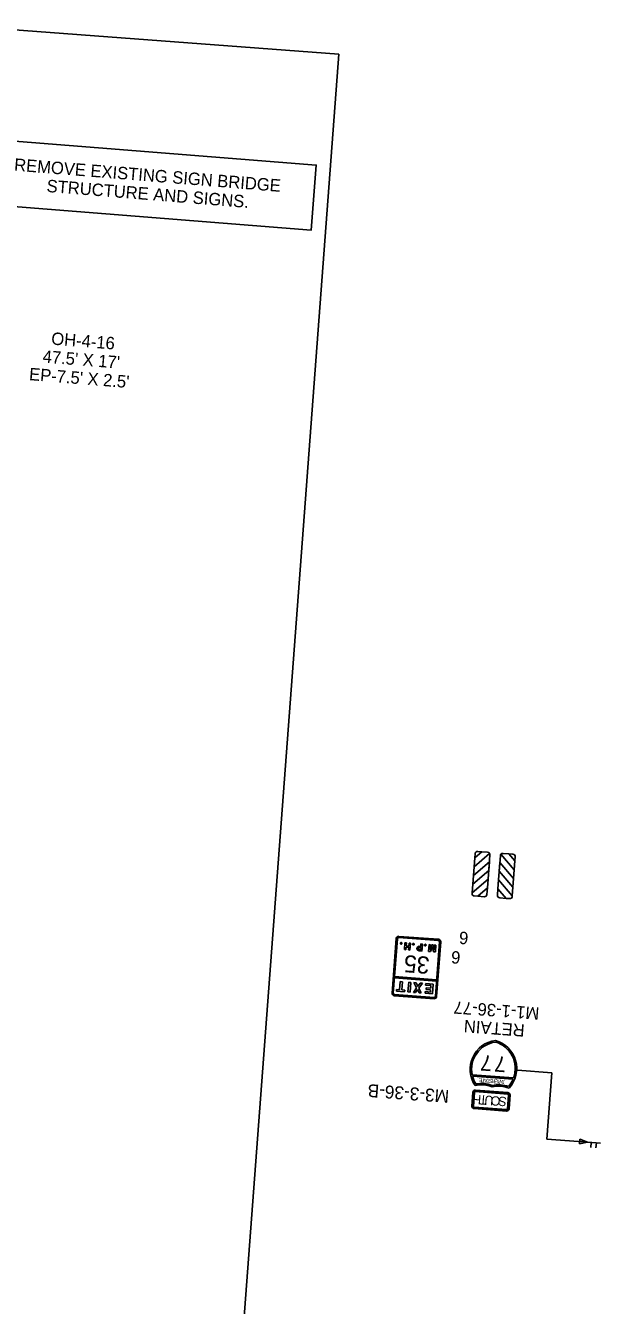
# Model space of a CAD drawing. Extents: x 2001876 to 2025694, y 804561 to 868938.
# Drawn here: x 2024767 to 2025694, y 808525 to 810590 of the extents above; entities that cross this region are included whole.
import ezdxf

# ---------------------------------------------------------------- set-up
doc = ezdxf.new("R2010")
doc.units = 0
for name, color, linetype in [('RD_SHT_ShtClip', 7, 'Continuous'), ('TR SN EXTRUDED PANEL SIGNS - GROUND MOUNTED', 7, 'Continuous'), ('TR SN EXTRUDED PANEL SIGNS- MOUNTED OVERHEAD', 7, 'Continuous'), ('TR SN FLAT SHEET - TYPE III - FIXED SZ and MSG SIGN', 7, 'Continuous')]:
    doc.layers.add(name, color=color, linetype=linetype)

msp = doc.modelspace()

# ---------------------------------------------------------------- linework, layer by layer
at = {"layer": 'RD_SHT_ShtClip'}
for p, q in [((2025272.2, 810543.4), (2021852.1, 810799.8)), ((2024823.7, 804560.6), (2025272.2, 810543.4))]:
    msp.add_line(p, q, dxfattribs=at)
at = {"layer": 'TR SN EXTRUDED PANEL SIGNS - GROUND MOUNTED'}
for p, q in [((2025615.6, 808900.4), (2025559.9, 808904.6)), ((2025607.5, 808793.2), (2025615.6, 808900.4)), ((2025672.9, 808788.3), (2025607.5, 808793.2)), ((2025672.9, 808788.3), (2025693.7, 808786.7)), ((2025679.1, 808787.8), (2025678.5, 808779.8)), ((2025687.2, 808787.2), (2025686.6, 808779.2))]:
    msp.add_line(p, q, dxfattribs=at)
msp.add_lwpolyline([(2025660.2, 808785.5), (2025672.9, 808788.3), (2025660.7, 808792.9)], close=True, dxfattribs=at)
at = {"layer": 'TR SN EXTRUDED PANEL SIGNS- MOUNTED OVERHEAD'}
msp.add_lwpolyline([(2024715.4, 810406), (2025235.8, 810364.5), (2025227.4, 810259.5), (2024707, 810301)], close=True, dxfattribs=at)
at = {"layer": 'TR SN FLAT SHEET - TYPE III - FIXED SZ and MSG SIGN'}
for p, q in [((2025490.1, 809232.7), (2025515, 809254.2)), ((2025491.1, 809246.8), (2025490.1, 809232.7)), ((2025502.7, 809256.8), (2025491.1, 809246.8)), ((2025491.6, 809253.6), (2025491.1, 809246.8)), ((2025495.9, 809257.3), (2025502.7, 809256.8)), ((2025511.9, 809256.1), (2025502.7, 809256.8)), ((2025515.6, 809251.8), (2025512.6, 809212.6)), ((2025532.5, 809250.5), (2025529.6, 809211.3)), ((2025554.9, 809227.9), (2025533.5, 809252.8)), ((2025536.8, 809254.2), (2025546.1, 809253.5)), ((2025552.8, 809253), (2025546.1, 809253.5)), ((2025546.1, 809253.5), (2025556, 809242)), ((2025556, 809242), (2025554.9, 809227.9)), ((2025556.5, 809248.7), (2025556, 809242)), ((2025486.9, 809190.4), (2025490.1, 809232.7)), ((2025551.7, 809185.6), (2025554.9, 809227.9)), ((2025486.9, 809190.4), (2025512.6, 809212.6)), ((2025511.6, 809198.5), (2025496, 809185.1)), ((2025510.8, 809188), (2025511.6, 809198.5)), ((2025512.6, 809212.6), (2025511.6, 809198.5)), ((2025529.6, 809211.3), (2025528.5, 809197.2)), ((2025551.7, 809185.6), (2025529.6, 809211.3)), ((2025486.9, 809189.8), (2025486.9, 809190.4)), ((2025496, 809185.1), (2025490.5, 809185.5)), ((2025506.5, 809184.3), (2025496, 809185.1)), ((2025527.8, 809186.7), (2025528.5, 809197.2)), ((2025528.5, 809197.2), (2025542, 809181.6)), ((2025531.5, 809182.4), (2025542, 809181.6)), ((2025542, 809181.6), (2025547.4, 809181.2)), ((2025551.7, 809184.9), (2025551.7, 809185.6)), ((2025364.5, 809116.7), (2025358, 809028.9)), ((2025366.5, 809116.5), (2025359.9, 809028.7)), ((2025432.5, 809113.6), (2025368.7, 809118.3)), ((2025432.6, 809115.6), (2025368.8, 809120.3)), ((2025371.3, 809109.3), (2025371.4, 809109.6)), ((2025371.3, 809109.1), (2025371.3, 809109.3)), ((2025371.3, 809108.7), (2025371.3, 809109.1)), ((2025371.4, 809108.5), (2025371.3, 809108.7)), ((2025371.4, 809109.6), (2025371.6, 809109.9)), ((2025371.6, 809108.2), (2025371.4, 809108.5)), ((2025371.6, 809109.9), (2025371.8, 809110.2)), ((2025371.8, 809108), (2025371.6, 809108.2)), ((2025371.8, 809110.2), (2025372.1, 809110.3)), ((2025372, 809107.9), (2025371.8, 809108)), ((2025372.4, 809107.8), (2025372, 809107.9)), ((2025372.1, 809110.3), (2025372.2, 809110.4)), ((2025372.2, 809110.4), (2025372.5, 809110.4)), ((2025372.7, 809107.9), (2025372.4, 809107.8)), ((2025372.5, 809110.4), (2025372.8, 809110.4)), ((2025372.9, 809107.9), (2025372.7, 809107.9)), ((2025372.8, 809110.4), (2025373, 809110.3)), ((2025373.1, 809108), (2025372.9, 809107.9)), ((2025373, 809110.3), (2025373.2, 809110.1)), ((2025373.2, 809108.1), (2025373.1, 809108)), ((2025373.2, 809110.1), (2025373.4, 809109.9)), ((2025373.3, 809108.2), (2025373.2, 809108.1)), ((2025373.5, 809108.4), (2025373.3, 809108.2)), ((2025373.4, 809109.9), (2025373.5, 809109.8)), ((2025373.5, 809109.8), (2025373.6, 809109.7)), ((2025373.6, 809108.6), (2025373.5, 809108.4)), ((2025373.6, 809109.7), (2025373.6, 809109.6)), ((2025373.6, 809109.6), (2025373.7, 809109.4)), ((2025373.7, 809108.8), (2025373.6, 809108.6)), ((2025373.7, 809109.4), (2025373.7, 809109.2)), ((2025373.7, 809109.2), (2025373.7, 809109)), ((2025373.7, 809109), (2025373.7, 809108.8)), ((2025378.7, 809109.9), (2025377.9, 809099)), ((2025377.9, 809099), (2025380.2, 809098.8)), ((2025381, 809109.8), (2025378.7, 809109.9)), ((2025380.2, 809098.8), (2025380.5, 809103)), ((2025380.5, 809103), (2025384.8, 809102.7)), ((2025380.7, 809104.9), (2025381, 809109.8)), ((2025384.9, 809104.6), (2025380.7, 809104.9)), ((2025384.8, 809102.7), (2025384.5, 809098.5)), ((2025384.5, 809098.5), (2025386.8, 809098.3)), ((2025385.3, 809109.4), (2025384.9, 809104.6)), ((2025387.6, 809109.3), (2025385.3, 809109.4)), ((2025386.8, 809098.3), (2025387.6, 809109.3)), ((2025391, 809107.6), (2025391.1, 809107.8)), ((2025391.1, 809107.2), (2025391, 809107.6)), ((2025391.1, 809107.8), (2025391.2, 809108.1)), ((2025391.2, 809107), (2025391.1, 809107.2)), ((2025391.2, 809108.1), (2025391.4, 809108.5)), ((2025391.4, 809106.7), (2025391.2, 809107)), ((2025391.4, 809108.5), (2025391.6, 809108.7)), ((2025391.6, 809106.5), (2025391.4, 809106.7)), ((2025391.6, 809108.7), (2025391.8, 809108.9)), ((2025391.8, 809106.4), (2025391.6, 809106.5)), ((2025391.8, 809108.9), (2025392, 809108.9)), ((2025392.2, 809106.3), (2025391.8, 809106.4)), ((2025392, 809108.9), (2025392.3, 809108.9)), ((2025392.5, 809106.4), (2025392.2, 809106.3)), ((2025392.3, 809108.9), (2025392.5, 809108.9)), ((2025392.5, 809108.9), (2025392.8, 809108.8)), ((2025392.7, 809106.5), (2025392.5, 809106.4)), ((2025392.9, 809106.5), (2025392.7, 809106.5)), ((2025392.8, 809108.8), (2025393, 809108.6)), ((2025393, 809106.6), (2025392.9, 809106.5)), ((2025393, 809108.6), (2025393.2, 809108.4)), ((2025393.1, 809106.7), (2025393, 809106.6)), ((2025393.3, 809106.9), (2025393.1, 809106.7)), ((2025393.2, 809108.4), (2025393.3, 809108.3)), ((2025393.3, 809108.3), (2025393.4, 809108.2)), ((2025393.4, 809107.1), (2025393.3, 809106.9)), ((2025393.4, 809108.2), (2025393.4, 809108.1)), ((2025393.4, 809108.1), (2025393.5, 809107.9)), ((2025393.5, 809107.4), (2025393.4, 809107.1)), ((2025393.5, 809107.9), (2025393.5, 809107.7)), ((2025393.5, 809107.7), (2025393.5, 809107.5)), ((2025393.5, 809107.5), (2025393.5, 809107.4)), ((2025406.2, 809100.3), (2025403.9, 809101)), ((2025403.9, 809101), (2025406.2, 809100.3)), ((2025410.2, 809106.4), (2025410.4, 809106.7)), ((2025410.2, 809106.2), (2025410.2, 809106.4)), ((2025410.3, 809105.7), (2025410.2, 809106.2)), ((2025410.4, 809105.6), (2025410.3, 809105.7)), ((2025410.4, 809106.7), (2025410.6, 809107)), ((2025410.6, 809105.3), (2025410.4, 809105.6)), ((2025410.6, 809107), (2025410.7, 809107.3)), ((2025410.8, 809105.1), (2025410.6, 809105.3)), ((2025410.7, 809107.3), (2025411, 809107.4)), ((2025411, 809105), (2025410.8, 809105.1)), ((2025411, 809107.4), (2025411.2, 809107.5)), ((2025411.3, 809104.9), (2025411, 809105)), ((2025411.2, 809107.5), (2025411.5, 809107.5)), ((2025411.7, 809104.9), (2025411.3, 809104.9)), ((2025411.5, 809107.5), (2025411.7, 809107.5)), ((2025411.7, 809107.5), (2025412, 809107.4)), ((2025411.9, 809105), (2025411.7, 809104.9)), ((2025412.1, 809105.1), (2025411.9, 809105)), ((2025412, 809107.4), (2025412.2, 809107.2)), ((2025412.2, 809105.2), (2025412.1, 809105.2)), ((2025412.1, 809105.2), (2025412.1, 809105.1)), ((2025412.2, 809107.2), (2025412.4, 809107)), ((2025412.4, 809105.5), (2025412.2, 809105.2)), ((2025412.4, 809107), (2025412.5, 809106.9)), ((2025412.5, 809105.7), (2025412.4, 809105.5)), ((2025412.5, 809106.9), (2025412.5, 809106.8)), ((2025412.5, 809106.8), (2025412.6, 809106.7)), ((2025412.6, 809105.9), (2025412.5, 809105.7)), ((2025412.6, 809106.7), (2025412.7, 809106.4)), ((2025412.7, 809106.1), (2025412.6, 809105.9)), ((2025412.7, 809106.4), (2025412.7, 809106.3)), ((2025412.7, 809106.3), (2025412.7, 809106.1)), ((2025416.8, 809096.1), (2025417.6, 809107)), ((2025420, 809095.8), (2025416.8, 809096.1)), ((2025417.6, 809107), (2025419.7, 809106.9)), ((2025419.2, 809099.3), (2025419, 809098.6)), ((2025419, 809098.6), (2025419.3, 809099.1)), ((2025419.7, 809106.9), (2025419.2, 809099.3)), ((2025419.3, 809099.1), (2025422, 809106.7)), ((2025422.7, 809103.1), (2025420, 809095.8)), ((2025422, 809106.7), (2025424.2, 809106.5)), ((2025422.9, 809104), (2025422.7, 809103.1)), ((2025423, 809103.1), (2025422.9, 809104)), ((2025424.5, 809095.5), (2025423, 809103.1)), ((2025424.2, 809106.5), (2025425.8, 809098.6)), ((2025427.8, 809095.2), (2025424.5, 809095.5)), ((2025425.8, 809098.6), (2025426, 809098.1)), ((2025425.9, 809098.8), (2025426.5, 809106.4)), ((2025426, 809098.1), (2025425.9, 809098.8)), ((2025426.5, 809106.4), (2025428.6, 809106.2)), ((2025434.3, 809111.4), (2025427.8, 809023.7)), ((2025428.6, 809106.2), (2025427.8, 809095.2)), ((2025436.3, 809111.3), (2025429.7, 809023.5)), ((2025365.3, 809034.6), (2025365.1, 809032)), ((2025370.1, 809034.2), (2025365.3, 809034.6)), ((2025371.1, 809047.4), (2025370.1, 809034.2)), ((2025374.5, 809047.2), (2025371.1, 809047.4)), ((2025373.5, 809034), (2025374.5, 809047.2)), ((2025378.3, 809033.6), (2025373.5, 809034)), ((2025378.1, 809031), (2025378.3, 809033.6)), ((2025384.7, 809046.4), (2025383.5, 809030.6)), ((2025388.1, 809046.1), (2025384.7, 809046.4)), ((2025387, 809030.3), (2025388.1, 809046.1)), ((2025397.4, 809037.1), (2025392.2, 809029.9)), ((2025396.7, 809045.5), (2025393, 809045.8)), ((2025393, 809045.8), (2025397.4, 809037.1)), ((2025395.9, 809029.7), (2025398.6, 809033.6)), ((2025398.9, 809040.9), (2025396.7, 809045.5)), ((2025398.6, 809033.6), (2025399, 809034.4)), ((2025399.4, 809039.3), (2025398.9, 809040.9)), ((2025399, 809034.4), (2025399.3, 809033.5)), ((2025399.3, 809033.5), (2025401.4, 809029.2)), ((2025400.1, 809040.7), (2025399.4, 809039.3)), ((2025403.1, 809045), (2025400.1, 809040.7)), ((2025401.1, 809036.8), (2025406.8, 809044.7)), ((2025405, 809029), (2025401.1, 809036.8)), ((2025406.8, 809044.7), (2025403.1, 809045)), ((2025412.2, 809044.3), (2025411.9, 809041.5)), ((2025411.9, 809041.5), (2025420.5, 809040.8)), ((2025424.4, 809043.4), (2025412.2, 809044.3)), ((2025412.7, 809037.2), (2025412.6, 809034.5)), ((2025412.6, 809034.5), (2025420, 809034)), ((2025420.2, 809036.6), (2025412.7, 809037.2)), ((2025420, 809034), (2025419.8, 809030.5)), ((2025420.5, 809040.8), (2025420.2, 809036.6)), ((2025423.2, 809027.6), (2025424.4, 809043.4)), ((2025425.5, 809019.8), (2025361.6, 809024.6)), ((2025425.6, 809021.8), (2025361.8, 809026.6)), ((2025365.1, 809032), (2025378.1, 809031)), ((2025383.5, 809030.6), (2025387, 809030.3)), ((2025392.2, 809029.9), (2025395.9, 809029.7)), ((2025401.4, 809029.2), (2025405, 809029)), ((2025411.2, 809031.1), (2025411, 809028.5)), ((2025411, 809028.5), (2025423.2, 809027.6)), ((2025419.8, 809030.5), (2025411.2, 809031.1)), ((2025553.8, 808892.1), (2025486.9, 808897.2)), ((2025487.4, 808894.8), (2025552.9, 808889.9)), ((2025488.3, 808868.9), (2025486.6, 808846.4)), ((2025487.5, 808846.3), (2025489.2, 808868.8)), ((2025490.8, 808868.7), (2025489.1, 808846.2)), ((2025544.5, 808865.9), (2025492.1, 808869.8)), ((2025492.2, 808871.4), (2025544.6, 808867.5)), ((2025544.7, 808868.4), (2025492.3, 808872.3)), ((2025543.9, 808842.1), (2025545.6, 808864.6)), ((2025547.2, 808864.4), (2025545.5, 808842)), ((2025546.4, 808841.9), (2025548.1, 808864.4)), ((2025542.5, 808839.4), (2025490.1, 808843.3)), ((2025490.1, 808842.4), (2025542.4, 808838.5)), ((2025490.2, 808844.9), (2025542.6, 808841))]:
    msp.add_line(p, q, dxfattribs=at)
for points in [[(2025488, 809204.5), (2025489, 809218.6), (2025514.7, 809240.8), (2025513.7, 809226.7)], [(2025552.8, 809199.7), (2025553.9, 809213.8), (2025531.7, 809239.5), (2025530.7, 809225.4)], [(2025429.7, 809050.3), (2025361.9, 809055.4), (2025361.8, 809053.4), (2025429.6, 809048.3)]]:
    msp.add_lwpolyline(points, close=True, dxfattribs=at)
for points in [[(2025401.2, 809097.2), (2025400.7, 809097.3), (2025400.3, 809097.5), (2025400.1, 809097.6), (2025399.9, 809097.7), (2025399.7, 809097.8), (2025399.5, 809097.9), (2025399.3, 809098.1), (2025399, 809098.2), (2025398.9, 809098.4), (2025398.7, 809098.6), (2025398.6, 809098.8), (2025398.4, 809099.1), (2025398.2, 809099.3), (2025398.1, 809099.7), (2025398, 809100), (2025398, 809100.2), (2025398, 809100.3), (2025397.9, 809100.8), (2025397.9, 809101.1), (2025398, 809101.4), (2025398.1, 809101.8), (2025398.2, 809102), (2025398.3, 809102.3), (2025398.4, 809102.5), (2025398.5, 809102.6), (2025398.7, 809102.9), (2025398.9, 809103.1), (2025399.1, 809103.3), (2025399.2, 809103.4), (2025399.4, 809103.6), (2025399.7, 809103.8), (2025400, 809103.9), (2025400.2, 809104), (2025400.3, 809104.1), (2025400.6, 809104.1), (2025400.9, 809104.2), (2025401.2, 809104.3), (2025401.7, 809104.3)], [(2025402.1, 809102.4), (2025401.9, 809102.4), (2025401.6, 809102.3), (2025401.3, 809102.2), (2025401.2, 809102.2), (2025400.9, 809102), (2025400.7, 809101.9), (2025400.6, 809101.8), (2025400.4, 809101.5), (2025400.3, 809101.3), (2025400.2, 809100.9), (2025400.2, 809100.8), (2025400.2, 809100.3), (2025400.3, 809100.1), (2025400.5, 809099.8), (2025400.6, 809099.6), (2025400.8, 809099.4), (2025400.9, 809099.3), (2025401.1, 809099.2), (2025401.3, 809099.1), (2025401.7, 809099), (2025401.8, 809099), (2025401.9, 809099)], [(2025406.2, 809100.3), (2025406, 809096.9), (2025401.2, 809097.2)], [(2025401.7, 809104.3), (2025404.2, 809104.1), (2025404.5, 809108), (2025406.8, 809107.8), (2025406.3, 809100.8)], [(2025401.9, 809099), (2025403.8, 809098.8), (2025403.9, 809100.3)], [(2025403.9, 809101), (2025404, 809102.2), (2025402.1, 809102.4)]]:
    msp.add_lwpolyline(points, dxfattribs=at)
for centre, radius, start, end in [((2025495.6, 809253.3), 4, 85.713, 175.713), ((2025511.6, 809252.1), 4, 31.5687, 85.7129), ((2025511.6, 809252.1), 4, 355.713, 31.5686), ((2025536.5, 809250.2), 4, 139.8573, 175.713), ((2025536.5, 809250.2), 4, 85.713, 139.8572), ((2025552.5, 809249), 4, 355.713, 85.713), ((2025490.8, 809189.5), 4, 175.713, 265.713), ((2025506.8, 809188.3), 4, 265.713, 355.713), ((2025531.8, 809186.4), 4, 175.713, 265.713), ((2025547.7, 809185.2), 4, 265.713, 355.713), ((2025368.5, 809116.4), 4, 85.713, 175.713), ((2025368.5, 809116.4), 2, 85.713, 175.713), ((2025432.3, 809111.6), 4, 355.713, 85.713), ((2025432.3, 809111.6), 2, 355.713, 85.713), ((2025361.9, 809028.6), 4, 175.713, 265.713), ((2025361.9, 809028.6), 2, 175.713, 265.713), ((2025425.8, 809023.8), 4, 265.713, 355.713), ((2025425.8, 809023.8), 2, 265.713, 355.713), ((2025530.6, 808905.8), 46.9, 97.25, 214.044), ((2025530.6, 808905.8), 44.5, 97.849, 191.256), ((2025511.9, 808907.2), 44.5, 340.17, 73.577), ((2025511.9, 808907.2), 46.9, 317.382, 74.176), ((2025530.6, 808905.8), 44.5, 194.3465, 212.0357), ((2025511.9, 808907.2), 44.5, 319.39, 337.08), ((2025492, 808868.6), 3.75, 85.713, 175.713), ((2025492, 808868.6), 2.81, 85.713, 175.713), ((2025492, 808868.6), 1.25, 85.713, 175.713), ((2025502.1, 808833.8), 46.9, 68.722, 102.704), ((2025501.9, 808833.8), 49.2, 69.334, 100.575), ((2025529.4, 808831.8), 46.9, 68.722, 102.704), ((2025529.6, 808831.7), 49.2, 70.851, 102.092), ((2025544.4, 808864.6), 2.81, 355.713, 85.713), ((2025544.4, 808864.6), 3.75, 355.713, 85.713), ((2025544.4, 808864.6), 1.25, 355.713, 85.713), ((2025490.3, 808846.1), 3.75, 175.713, 265.713), ((2025490.3, 808846.1), 2.81, 175.713, 265.713), ((2025490.3, 808846.1), 1.25, 175.713, 265.713), ((2025542.7, 808842.2), 3.75, 265.713, 355.713), ((2025542.7, 808842.2), 2.81, 265.713, 355.713), ((2025542.7, 808842.2), 1.25, 265.713, 355.713)]:
    msp.add_arc(centre, radius, start, end, dxfattribs=at)

# ---------------------------------------------------------------- texts
at = {"layer": 'TR SN EXTRUDED PANEL SIGNS - GROUND MOUNTED'}
for p in [(2025481.6, 809127.1), (2025468.8, 809095.7)]:
    msp.add_text('6', height=20, rotation=175.6875, dxfattribs=at).set_placement(p)
at = {"layer": 'TR SN EXTRUDED PANEL SIGNS- MOUNTED OVERHEAD'}
for s, p in [('REMOVE EXISTING SIGN BRIDGE', (2024748.1, 810355.6)), ('STRUCTURE AND SIGNS.', (2024800.4, 810321.3)), ('OH-4-16', (2024807.9, 810075.1)), ("47.5' X 17'", (2024794, 810046.1)), ("EP-7.5' X 2.5'", (2024772.2, 810017.7))]:
    msp.add_text(s, height=20, rotation=355.4391, dxfattribs=at).set_placement(p)
at = {"layer": 'TR SN FLAT SHEET - TYPE III - FIXED SZ and MSG SIGN'}
for s, height, p in [('35', 27.65, (2025419.2, 809087.2)), ('M1-1-36-77', 20, (2025595.9, 809005.5)), ('RETAIN', 20, (2025572.3, 808978.3)), ('7', 25, (2025520, 808927.6)), ('7', 25, (2025542.6, 808925.9)), ('E', 6.25, (2025503.7, 808891.2)), ('T', 6.25, (2025507.9, 808890.9)), ('A', 6.25, (2025512.1, 808890.6)), ('T', 6.25, (2025515.6, 808890.3)), ('S', 6.25, (2025520.1, 808890)), ('R', 6.25, (2025524.5, 808889.6)), ('E', 6.25, (2025528.7, 808889.3)), ('T', 6.25, (2025532.8, 808889)), ('N', 6.25, (2025537.3, 808888.7)), ('I', 6.25, (2025539.5, 808888.5)), ('M3-3-36-B', 20.83, (2025450.5, 808872.3)), ('H', 15, (2025502.1, 808864.1)), ('T', 15, (2025511.6, 808863.3)), ('U', 15, (2025521.8, 808862.6)), ('O', 15, (2025533, 808861.7)), ('S', 15, (2025543.2, 808861))]:
    msp.add_text(s, height=height, rotation=175.713, dxfattribs=at).set_placement(p)

doc.saveas('drawing.dxf')
